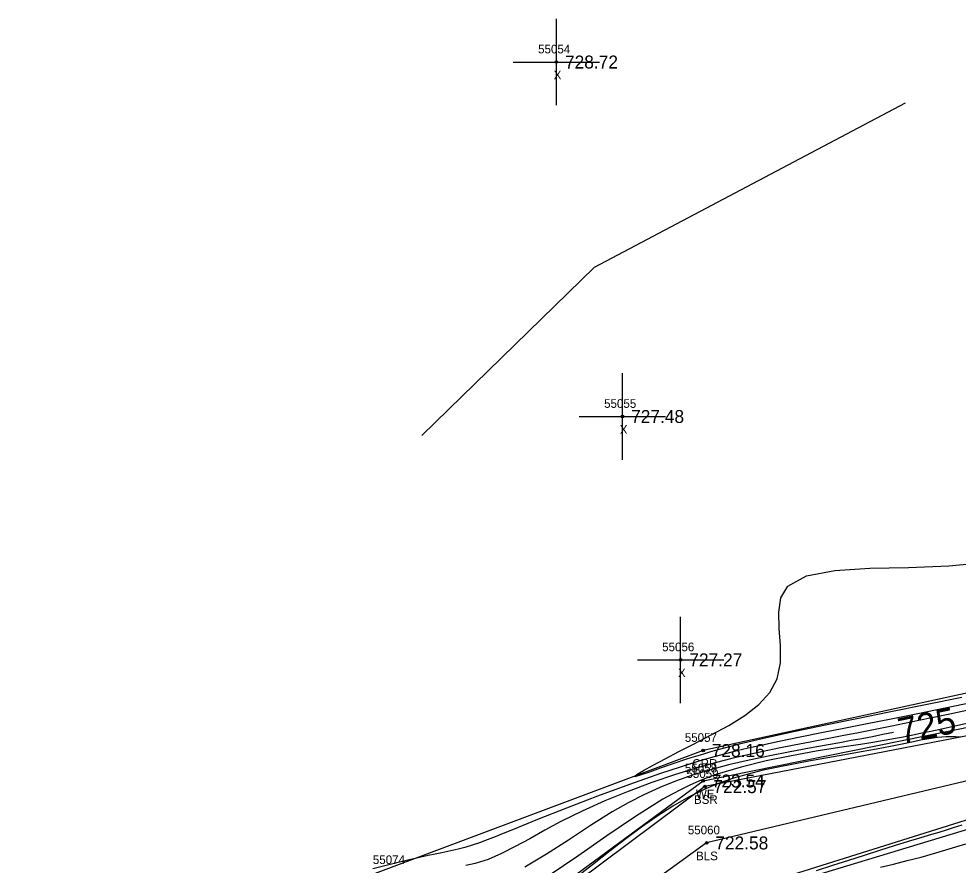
# Model space of a CAD drawing. Extents: x 1378535 to 1380697, y 997729 to 1000024.
# Drawn here: x 1379186.1 to 1379294.8, y 998822.2 to 998920.2 of the extents above; entities that cross this region are included whole.
import ezdxf

# ---------------------------------------------------------------- set-up
doc = ezdxf.new("R2010")
doc.units = 0
for name, color, linetype in [('RD_DTM_BkLn1', 7, 'Continuous'), ('RD_DTM_BkLn2', 7, 'Continuous'), ('RD_DTM_BkLn_txCode', 7, 'Continuous'), ('RD_DTM_Major1', 7, 'Continuous'), ('RD_DTM_Major1_Lbl', 7, 'Continuous'), ('RD_DTM_Minor1', 7, 'Continuous'), ('RD_EX_H2O', 7, 'Continuous'), ('RD_EX_H2O_txCode', 7, 'Continuous'), ('RD_EX_Misc', 7, 'Continuous'), ('RD_EX_Misc_txCode', 7, 'Continuous'), ('RD_EX_TX_H2O_ELEV', 7, 'Continuous'), ('RD_EX_TX_Misc_ELEV', 7, 'Continuous'), ('RD_SMD_Locator', 7, 'Continuous')]:
    doc.layers.add(name, color=color, linetype=linetype)

msp = doc.modelspace()

# ---------------------------------------------------------------- linework, layer by layer
at = {"layer": 'RD_DTM_BkLn1'}
msp.add_lwpolyline([(1379553.45, 998877.65), (1379522.75, 998865.97), (1379451.43, 998843.07), (1379379.34, 998825.4), (1379318.26, 998837.34), (1379265.68, 998824.82), (1379236.48, 998803.68), (1379246.95, 998781.52), (1379256.95, 998764.95), (1379266.26, 998734.33), (1379201.9, 998714.54)], dxfattribs=at)
at = {"layer": 'RD_DTM_BkLn2'}
for points in [[(1379521.59, 998873.75), (1379449.84, 998846.62), (1379379.02, 998830.03), (1379317.25, 998841.36), (1379265.46, 998831.34), (1379230.14, 998804.97), (1379227.35, 998788.2), (1379243.92, 998777.95), (1379250.53, 998768.88), (1379262.62, 998739.76), (1379199.79, 998717.69)], [(1379525.73, 998858.39), (1379452.66, 998839.51), (1379378.77, 998819.88), (1379318.23, 998834.51), (1379266.98, 998818.43), (1379241.58, 998803.06), (1379252.1, 998786.78), (1379270.14, 998772.2), (1379262.15, 998766.62), (1379268.69, 998731.04), (1379202.95, 998711.75)]]:
    msp.add_lwpolyline(points, dxfattribs=at)
at = {"layer": 'RD_DTM_Major1'}
msp.add_lwpolyline([(1379287.3, 998837.6), (1379286.08, 998837.36), (1379284.87, 998837.12), (1379283.64, 998836.89), (1379282.39, 998836.66), (1379281.1, 998836.42), (1379279.76, 998836.18), (1379277.6, 998835.8), (1379275.33, 998835.38), (1379272.98, 998834.92), (1379270.59, 998834.42), (1379268.2, 998833.85), (1379265.84, 998833.21), (1379263.94, 998832.62), (1379262.08, 998831.96), (1379260.25, 998831.23), (1379258.42, 998830.4), (1379256.59, 998829.46), (1379254.75, 998828.41), (1379252.24, 998826.83), (1379249.7, 998825.16), (1379247.15, 998823.51), (1379244.63, 998822.03)], dxfattribs=at)
at = {"layer": 'RD_DTM_Minor1'}
for points in [[(1379232.72, 998871.97), (1379252.71, 998891.46), (1379288.69, 998910.47)], [(1379295.23, 998841.67), (1379291.02, 998840.8), (1379286.82, 998839.94), (1379283.06, 998839.18), (1379279.42, 998838.45), (1379275.93, 998837.72), (1379272.6, 998836.99), (1379269.46, 998836.24), (1379266.54, 998835.47), (1379265.99, 998835.31), (1379265.44, 998835.15), (1379264.91, 998834.99), (1379264.38, 998834.83), (1379263.86, 998834.67), (1379263.35, 998834.5), (1379261.76, 998833.97), (1379260.3, 998833.46), (1379259.06, 998833.03), (1379258.1, 998832.7), (1379257.49, 998832.52), (1379257.31, 998832.53), (1379257.62, 998832.77), (1379258.38, 998833.22), (1379259.49, 998833.84), (1379260.88, 998834.57), (1379262.46, 998835.39), (1379264.14, 998836.26), (1379266.22, 998837.32), (1379268.23, 998838.42), (1379270.09, 998839.58), (1379271.71, 998840.85), (1379272.99, 998842.25), (1379273.83, 998843.82), (1379274.21, 998845.68), (1379274.22, 998847.66), (1379274.08, 998849.65), (1379274.03, 998851.53), (1379274.28, 998853.2), (1379275.06, 998854.55), (1379277.24, 998855.75), (1379280.51, 998856.37), (1379284.55, 998856.62), (1379289.06, 998856.72), (1379293.73, 998856.88), (1379298.23, 998857.32)], [(1379296.45, 998841.08), (1379293.29, 998840.42), (1379290.13, 998839.78), (1379287.02, 998839.15), (1379284.25, 998838.6), (1379281.57, 998838.07), (1379278.98, 998837.56), (1379276.49, 998837.06), (1379274.09, 998836.57), (1379271.8, 998836.08), (1379270.48, 998835.78), (1379269.18, 998835.47), (1379267.87, 998835.14), (1379266.54, 998834.79), (1379265.15, 998834.39), (1379263.69, 998833.95), (1379260.34, 998832.86), (1379256.74, 998831.59), (1379253.06, 998830.23), (1379249.46, 998828.85), (1379246.11, 998827.53), (1379243.19, 998826.35), (1379242.14, 998825.92), (1379241.18, 998825.53), (1379240.27, 998825.17), (1379239.4, 998824.85), (1379238.55, 998824.56), (1379237.69, 998824.3), (1379237.06, 998824.13), (1379236.4, 998823.98), (1379235.72, 998823.83), (1379235.01, 998823.68), (1379234.25, 998823.52), (1379233.44, 998823.35), (1379230.43, 998822.68), (1379227.04, 998821.84)], [(1379296.13, 998840.22), (1379293.82, 998839.73), (1379291.55, 998839.26), (1379289.31, 998838.8), (1379287.13, 998838.35), (1379285.18, 998837.96), (1379283.26, 998837.58), (1379281.37, 998837.21), (1379277.66, 998836.49), (1379275.81, 998836.13), (1379274.03, 998835.78), (1379272.24, 998835.41), (1379270.43, 998835.02), (1379268.58, 998834.59), (1379266.68, 998834.11), (1379264.72, 998833.56), (1379262.06, 998832.74), (1379259.34, 998831.81), (1379256.6, 998830.78), (1379253.89, 998829.68), (1379251.28, 998828.51), (1379248.81, 998827.29), (1379246.95, 998826.29), (1379245.2, 998825.31), (1379243.53, 998824.39), (1379241.94, 998823.58), (1379240.4, 998822.91), (1379238.89, 998822.43), (1379237.81, 998822.21)], [(1379295.78, 998838.64), (1379292.35, 998837.89), (1379291.43, 998837.69), (1379290.57, 998837.51), (1379289.75, 998837.34), (1379288.98, 998837.19), (1379288.24, 998837.04), (1379287.53, 998836.91), (1379286.88, 998836.79), (1379286.23, 998836.68), (1379285.58, 998836.57), (1379284.91, 998836.46), (1379284.22, 998836.35), (1379283.5, 998836.23), (1379281.06, 998835.86), (1379278.36, 998835.43), (1379275.5, 998834.92), (1379272.57, 998834.32), (1379269.66, 998833.61), (1379266.89, 998832.77), (1379265.82, 998832.38), (1379264.77, 998831.97), (1379263.74, 998831.52), (1379262.71, 998831.02), (1379261.67, 998830.48), (1379260.6, 998829.88), (1379257.45, 998827.9), (1379254.13, 998825.64), (1379250.76, 998823.29), (1379247.45, 998821.04)], [(1379295.04, 998837.06), (1379294.47, 998837.1), (1379293.93, 998837.11), (1379293.41, 998837.1), (1379292.9, 998837.06), (1379292.41, 998837.02), (1379291.91, 998836.95), (1379291.18, 998836.84), (1379290.42, 998836.7), (1379289.63, 998836.54), (1379287.91, 998836.18), (1379286.96, 998835.99), (1379285.33, 998835.68), (1379283.55, 998835.35), (1379281.67, 998835.02), (1379279.72, 998834.67), (1379277.72, 998834.32), (1379275.73, 998833.95), (1379273.96, 998833.6), (1379272.21, 998833.23), (1379270.49, 998832.8), (1379268.79, 998832.31), (1379267.11, 998831.73), (1379265.45, 998831.05), (1379263.59, 998830.13), (1379261.75, 998829.07), (1379259.93, 998827.9), (1379258.12, 998826.63), (1379256.32, 998825.29), (1379254.51, 998823.9), (1379252.45, 998822.3), (1379250.41, 998820.69)], [(1379278.39, 998821.64), (1379280.28, 998822.24), (1379282.14, 998822.84), (1379283.96, 998823.42), (1379285.73, 998823.98), (1379287.43, 998824.51), (1379289.03, 998825.01), (1379289.96, 998825.29), (1379290.87, 998825.56), (1379291.74, 998825.83), (1379292.59, 998826.08), (1379293.43, 998826.34), (1379294.25, 998826.59), (1379295.25, 998826.9)], [(1379285.79, 998822.02), (1379287.32, 998822.38), (1379288.88, 998822.77), (1379290.5, 998823.19), (1379292.21, 998823.66), (1379295.7, 998824.73)]]:
    msp.add_lwpolyline(points, dxfattribs=at)
at = {"layer": 'RD_EX_H2O'}
for points in [[(1379520.38, 998878.79), (1379446.52, 998855.54), (1379379.25, 998844.23), (1379315.62, 998846.46), (1379265.27, 998835.52), (1379212.48, 998815.71), (1379209.99, 998806.76), (1379220.28, 998788.22), (1379226.34, 998784.86), (1379243.1, 998776.56), (1379243.6, 998762.76), (1379186.05, 998741.31)], [(1379521.39, 998874.62), (1379449.12, 998847.77), (1379379.09, 998831.1), (1379317.04, 998842.46), (1379265.27, 998831.99), (1379228.84, 998805.16), (1379227.08, 998788.3), (1379243.76, 998777.47), (1379250.53, 998768.88), (1379261.64, 998740.39), (1379199.48, 998718.93)], [(1379525.83, 998856.73), (1379453.03, 998838.7), (1379378.79, 998819.45), (1379318.51, 998833.26), (1379266.99, 998817.62), (1379242.82, 998802.84), (1379253.11, 998787.41), (1379271.02, 998772.65), (1379262.28, 998766.63), (1379268.84, 998730.59), (1379202.54, 998711.22)]]:
    msp.add_lwpolyline(points, dxfattribs=at)
at = {"layer": 'RD_EX_Misc'}
for p, q in [((1379248.28, 998910.21), (1379248.28, 998920.21)), ((1379243.28, 998915.21), (1379253.28, 998915.21)), ((1379255.93, 998869.18), (1379255.93, 998879.18)), ((1379250.93, 998874.18), (1379260.93, 998874.18)), ((1379262.67, 998841.01), (1379262.67, 998851.01)), ((1379257.67, 998846.01), (1379267.67, 998846.01))]:
    msp.add_line(p, q, dxfattribs=at)
at = {"layer": 'RD_SMD_Locator'}
for centre in [(1379248.28, 998915.21), (1379255.93, 998874.18), (1379262.67, 998846.01), (1379265.27, 998835.52), (1379265.27, 998831.99), (1379265.46, 998831.34), (1379265.68, 998824.82)]:
    msp.add_circle(centre, 0.15, dxfattribs=at)

# ---------------------------------------------------------------- texts
at = {"layer": 'RD_DTM_BkLn_txCode'}
for s, p in [('55059', (1379263.34, 998832.34)), ('BSR', (1379264.21, 998829.34)), ('55060', (1379263.5, 998825.82)), ('BLS', (1379264.45, 998822.82)), ('55074', (1379227.04, 998822.38))]:
    msp.add_text(s, height=1, dxfattribs=at).set_placement(p)
at = {"layer": 'RD_DTM_Major1_Lbl'}
msp.add_text('725', height=3, rotation=11.9025, dxfattribs=at).set_placement((1379288.2, 998836.24))
at = {"layer": 'RD_EX_H2O_txCode'}
for s, p in [('55057', (1379263.15, 998836.52)), ('CRR', (1379264.02, 998833.52)), ('55058', (1379263.16, 998832.99)), ('WE', (1379264.44, 998829.99))]:
    msp.add_text(s, height=1, dxfattribs=at).set_placement(p)
at = {"layer": 'RD_EX_Misc_txCode'}
for s, p in [('55054', (1379246.17, 998916.21)), ('X', (1379247.97, 998913.21)), ('55055', (1379253.81, 998875.18)), ('X', (1379255.62, 998872.18)), ('55056', (1379260.53, 998847.01)), ('X', (1379262.36, 998844.01))]:
    msp.add_text(s, height=1, dxfattribs=at).set_placement(p)
at = {"layer": 'RD_EX_TX_H2O_ELEV'}
for s, p in [('728.16', (1379266.27, 998834.77)), ('723.54', (1379266.27, 998831.24))]:
    msp.add_text(s, height=1.5, dxfattribs=at).set_placement(p)
at = {"layer": 'RD_EX_TX_Misc_ELEV'}
for s, p in [('728.72', (1379249.28, 998914.46)), ('727.48', (1379256.93, 998873.43)), ('727.27', (1379263.67, 998845.26)), ('722.57', (1379266.46, 998830.59)), ('722.58', (1379266.68, 998824.07))]:
    msp.add_text(s, height=1.5, dxfattribs=at).set_placement(p)

doc.saveas('drawing.dxf')
